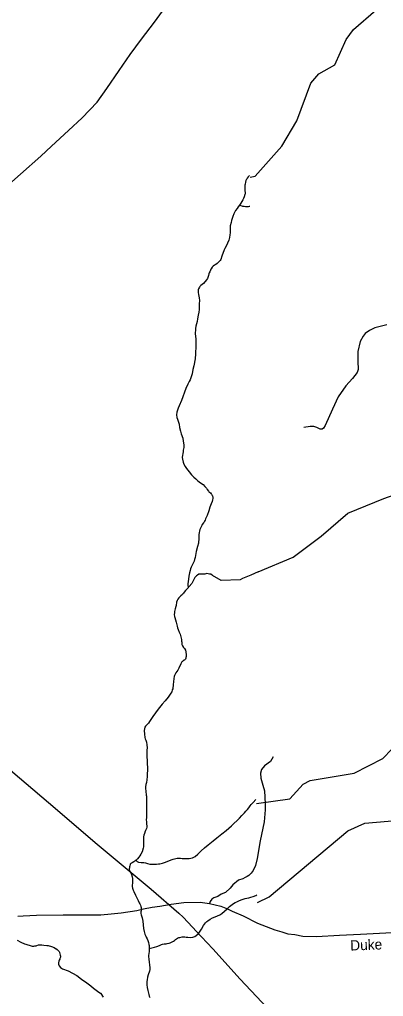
# Model space of a CAD drawing. Extents: x 2220236 to 2384410, y 720751 to 894131.
# Drawn here: x 2293450 to 2296820, y 842586 to 851639 of the extents above; entities that cross this region are included whole.
import ezdxf

# ---------------------------------------------------------------- set-up
doc = ezdxf.new("R2010")
doc.units = 0
for name, color, linetype in [('Exist Hydrographic Creek Single Shore', 7, 'Continuous'), ('Exist Hydrographic Misc Water Feature', 7, 'Continuous'), ('Exist Road Non-System Type 51', 7, 'Continuous'), ('Exist Road Secondary Type 51 Attributed', 7, 'Continuous'), ('Exist Road Secondary Type 51 Label', 7, 'Continuous'), ('Exist Utilities Electrical Transmission Line', 7, 'Continuous')]:
    doc.layers.add(name, color=color, linetype=linetype)

msp = doc.modelspace()

# ---------------------------------------------------------------- linework, layer by layer
at = {"layer": 'Exist Hydrographic Creek Single Shore'}
for points in [[(2295586.5, 850176.6), (2295631.6, 850188.2), (2295878.7, 850464.2), (2296017.7, 850699.6), (2296146.7, 851049.5), (2296220.7, 851134.6), (2296369.6, 851219.5), (2296475.6, 851453.5), (2296541.6, 851544.8), (2296747.7, 851724)], [(2295580, 850192.3), (2295569.7, 850185), (2295566, 850181.1), (2295557.9, 850169.8), (2295553.4, 850160.7), (2295549.6, 850152.6), (2295546.9, 850146.1), (2295542.3, 850130.8), (2295538, 850114.5), (2295536.2, 850103), (2295535.3, 850093.2), (2295534.9, 850072.5), (2295536.2, 850058.7), (2295537.3, 850049.5), (2295538.5, 850043), (2295538.7, 850034.8), (2295537.8, 850024.3), (2295536.7, 850016.8), (2295530.7, 849996.5), (2295523.1, 849980.3), (2295516.3, 849968), (2295499.3, 849938.2), (2295487.7, 849918.7)], [(2295487.7, 849918.7), (2295487.7, 849917.7), (2295475.6, 849901.6), (2295463.8, 849888.1), (2295450.3, 849870.3), (2295440.1, 849851.5), (2295433.9, 849836.9), (2295424.5, 849814.1), (2295412.9, 849776), (2295409.2, 849757), (2295401.4, 849725.4), (2295399.4, 849708), (2295399.8, 849697.5), (2295400.5, 849681.1), (2295400.1, 849663.1), (2295398, 849643.4), (2295394.5, 849617.3), (2295386.8, 849593.5), (2295376.8, 849567.5), (2295363.1, 849539.2), (2295349.5, 849517.2), (2295343.3, 849505.2), (2295324, 849444.9), (2295313.6, 849416.3), (2295306.5, 849406.6), (2295300.5, 849398.5), (2295289.7, 849385.6), (2295280.7, 849378.6), (2295268.7, 849369.6), (2295256.7, 849361.7), (2295244.1, 849353.1), (2295234, 849342.5), (2295225.2, 849329.5), (2295221.2, 849324), (2295217.4, 849315.9), (2295210.5, 849301.3), (2295206.4, 849292.2), (2295203.6, 849283.4), (2295199.7, 849267.7), (2295197.8, 849257.3), (2295194.3, 849248.2), (2295189.9, 849239.4), (2295182.1, 849227.1), (2295152.5, 849193.3), (2295128.8, 849172.5), (2295120.8, 849164.4), (2295116.7, 849157.3), (2295106.9, 849142.7), (2295105.1, 849136.9), (2295104.8, 849123.8), (2295105.2, 849110.6), (2295108.4, 849091.9), (2295113.7, 849059), (2295116.1, 849034.3), (2295114.2, 849004.8), (2295114.4, 848970.4), (2295112.7, 848950.7), (2295109, 848926.9), (2295103.4, 848898.5), (2295097.5, 848866.4), (2295093.7, 848840.3), (2295089.6, 848818.4), (2295083.9, 848796.2), (2295080.2, 848775.9), (2295078.1, 848770.1), (2295078.5, 848756.3), (2295076.5, 848738.3), (2295076.9, 848725.8), (2295079.1, 848704.5), (2295081.1, 848676.5), (2295083.8, 848614.2), (2295078.3, 848540.5), (2295074.7, 848494), (2295063.5, 848430.3), (2295055.6, 848396), (2295047.9, 848355.8), (2295030.7, 848299.8), (2295020.8, 848283.6), (2295006.9, 848259.2), (2294989.3, 848220.9), (2294948.6, 848108.6), (2294926.9, 848059.2), (2294919, 848038), (2294912.7, 848020.1), (2294907.7, 848000.6), (2294903.5, 847974.4), (2294907, 847950.4), (2294911.9, 847936.5), (2294920.1, 847918.3), (2294926.7, 847888.6), (2294932.6, 847859), (2294939.1, 847822.8), (2294945.2, 847800.4), (2294961.7, 847759), (2294965.7, 847732.7), (2294968, 847717.2), (2294970.2, 847694.9)], [(2294970.2, 847694.9), (2294970, 847671.3), (2294966.6, 847646.7), (2294964.4, 847634.3), (2294961, 847614.7), (2294959.1, 847601), (2294957, 847579.7), (2294959.3, 847563.3), (2294963.6, 847536.9), (2294971.1, 847517.1), (2294984.1, 847497.2), (2294996.5, 847477.9), (2295019.5, 847447.2), (2295042.5, 847419.5), (2295064.7, 847397.7), (2295081.1, 847382), (2295096.9, 847368.5), (2295113.3, 847354.1), (2295133.4, 847340.6), (2295149.2, 847328.7), (2295165.9, 847311.3), (2295179.7, 847294.7), (2295188, 847283), (2295200.1, 847267), (2295203.9, 847263), (2295210.1, 847258.6), (2295218.1, 847251.2), (2295224.2, 847242.9), (2295226.4, 847239.6), (2295230.2, 847233.6), (2295232.1, 847229.6), (2295236.2, 847221.3), (2295238.4, 847215.4), (2295238.9, 847208.1), (2295238.7, 847199), (2295236.5, 847187.5), (2295232.6, 847172.9), (2295223.9, 847150.1), (2295213.4, 847119.1), (2295201.6, 847086.6), (2295186.2, 847042.6), (2295172.5, 847011.1), (2295167.3, 846998.7), (2295163.8, 846990.6), (2295158.7, 846980.9), (2295154.7, 846974.4), (2295142.2, 846958.3), (2295137.8, 846950.2), (2295130.9, 846938.2), (2295125.1, 846925.8), (2295119.3, 846912.2), (2295115.3, 846896.5), (2295113.4, 846884.4), (2295111.4, 846863.8), (2295110.7, 846848.4), (2295110, 846827.7), (2295108.2, 846791.7), (2295108.1, 846787.8), (2295098.6, 846754.2), (2295086.9, 846710.1), (2295075.5, 846654), (2295071.5, 846636), (2295067.9, 846619.7), (2295062.1, 846605.7), (2295052.2, 846587.9), (2295046.3, 846575.9), (2295040.2, 846565.2), (2295034.3, 846549.9), (2295030.7, 846533.5), (2295024.7, 846510.7), (2295018.1, 846479.7), (2295014.6, 846451.9), (2295009.8, 846409.3), (2295009.8, 846396.9), (2295010, 846374.9), (2295010, 846371.6)], [(2295661, 846519.9), (2295983.2, 846655.4), (2296241.7, 846852.5), (2296489.8, 847062.8), (2296821.8, 847201.1), (2297119.7, 847305.3), (2297217.7, 847512.7)], [(2295661, 846519.9), (2295592.2, 846488.7), (2295513.3, 846458), (2295493, 846445.3), (2295316.7, 846439.8), (2295236.3, 846485.5), (2295220.3, 846497.6), (2295210.1, 846497.8), (2295185.6, 846504.3), (2295165.6, 846499.8), (2295109, 846498.1), (2295097, 846490.2), (2295089, 846483.8), (2295081, 846477.4), (2295073.3, 846467.7), (2295067.5, 846457.3), (2295043.9, 846411.9), (2295022.1, 846385.1), (2295016, 846377.1), (2295010, 846371.6)], [(2295010, 846371.6), (2295000.2, 846361), (2294985.8, 846346.5), (2294975.1, 846333.6), (2294968.3, 846322.3), (2294963.5, 846315.8), (2294958.8, 846310.4), (2294942.8, 846298.2), (2294934.8, 846290.2), (2294925.1, 846280.6), (2294914.9, 846266), (2294910.2, 846256.3), (2294904.9, 846241), (2294900, 846209.9), (2294897.8, 846198.5), (2294892.1, 846176.3), (2294886.3, 846151.8), (2294884.2, 846142), (2294882.8, 846125.6), (2294884.4, 846107.6), (2294888.8, 846096), (2294894.9, 846076.2), (2294900.7, 846055.7), (2294907.1, 846030), (2294909.8, 846016.2), (2294913.7, 846002), (2294920, 845986.5), (2294929.6, 845962.3), (2294936.5, 845944.1), (2294946.2, 845906.2), (2294948.6, 845894.7), (2294950.5, 845878.2), (2294951.6, 845868.4), (2294954.2, 845848.6), (2294959.1, 845834.8), (2294969.3, 845818.8), (2294977.3, 845808.8), (2294985.2, 845794.9), (2294989.5, 845780.7), (2294991.3, 845772.4), (2294993.9, 845757), (2294993.7, 845745.5), (2294992.1, 845734.7), (2294990.4, 845728.2), (2294988.6, 845720), (2294986.1, 845712.9), (2294982.4, 845707), (2294978.4, 845703.2), (2294974.4, 845700.6), (2294966.4, 845696.9), (2294959.1, 845691.1), (2294954.1, 845686.3), (2294948.7, 845679.2), (2294942.6, 845668.5), (2294925.6, 845627.9), (2294915.1, 845610), (2294905.3, 845596.5), (2294897.5, 845585.1), (2294891.4, 845572.8), (2294885.9, 845561.4), (2294881.7, 845550), (2294878.1, 845533.7), (2294874.2, 845502), (2294872.3, 845475.8), (2294868.9, 845437.2), (2294864.7, 845425.8), (2294859.1, 845409.5), (2294851, 845395.9), (2294827.2, 845359.3), (2294798, 845324.8), (2294772.1, 845294.9), (2294732.4, 845246.5), (2294683.1, 845179.6), (2294653.3, 845133.3), (2294643.2, 845118.1), (2294637.8, 845111.7), (2294631.7, 845105.2), (2294625.7, 845099.5), (2294616, 845091.5), (2294609.9, 845081.1), (2294606, 845067.1), (2294604.3, 845049.1), (2294606.6, 845015.6), (2294610.9, 844985), (2294613.9, 844971.8), (2294618.6, 844961.2), (2294625.4, 844943.7), (2294628.9, 844919), (2294631.8, 844889.4), (2294630.1, 844867.5), (2294628.2, 844841.3), (2294628.2, 844825.5), (2294631, 844755), (2294633.4, 844693.6), (2294634, 844677.2), (2294631.9, 844654.9), (2294630.6, 844640.2)], [(2295644.8, 844373.4), (2295951.8, 844418.5), (2296075.8, 844551.6), (2296141.8, 844587.1), (2296548.9, 844656.3), (2296814.8, 844791.9), (2296896.9, 844877.3), (2297053.7, 844952.7), (2297493.8, 845082.3), (2297667.9, 845168.2), (2297865.7, 845406), (2298014.8, 845481)], [(2295654, 843457.9), (2295761.9, 843508.2), (2296488.8, 844122.1), (2296645.9, 844190.9), (2297186.8, 844239.3), (2297410.7, 844324), (2297625.8, 844460.8), (2297707.8, 844552.8), (2297965.8, 844638.8), (2298221.9, 844816.7), (2298370.8, 844858.9)], [(2294630.6, 844640.2), (2294630.3, 844623.1), (2294627.3, 844593.7), (2294625.2, 844567.5), (2294620.9, 844549.5), (2294615.2, 844529), (2294615.5, 844513.6), (2294619.6, 844487.2), (2294623.7, 844451.1), (2294625.8, 844441.2), (2294626.2, 844395.3), (2294626.9, 844332.9), (2294627, 844307.3), (2294625.5, 844282.8), (2294625.4, 844261.5), (2294624.7, 844243.4), (2294623.6, 844223.1), (2294624.2, 844205.1), (2294625.4, 844182.1), (2294628.3, 844165.6), (2294628.7, 844154.8), (2294624.5, 844141.1), (2294620.7, 844131.3), (2294616.6, 844123.2), (2294610.7, 844109.3), (2294609, 844105.3), (2294607.2, 844097.2), (2294601.2, 844079.3), (2294599, 844065.2), (2294597.7, 844050.5), (2294596.7, 844031.8), (2294597.8, 844007.2), (2294597.9, 843983.2), (2294596.7, 843971.1), (2294594.2, 843958.7), (2294584.6, 843927.1), (2294572.7, 843904.4), (2294562.9, 843888.9), (2294554.1, 843876.9), (2294541, 843861.4), (2294534.6, 843856), (2294529.3, 843850.2), (2294528.3, 843849.6)], [(2294528.3, 843849.6), (2294535.9, 843840.2), (2294538.8, 843836.9), (2294545.6, 843832.8), (2294551.5, 843830.1), (2294577.6, 843826.2), (2294589.8, 843827), (2294601.6, 843825.7), (2294615.6, 843823.1), (2294635.5, 843816.8), (2294655.4, 843813.1), (2294671.4, 843811.2), (2294695.4, 843811.6), (2294717.4, 843811.8), (2294735.5, 843814.1), (2294750.2, 843815.4), (2294773.6, 843820.5), (2294801.4, 843830.8), (2294855, 843851), (2294872.8, 843857.2), (2294897.2, 843863.9), (2294911, 843866.2), (2294925.1, 843866.6), (2294940.9, 843866.2), (2294956.6, 843865.3), (2294967.8, 843865.7), (2294985.1, 843864.7), (2295003.8, 843863.3), (2295020.5, 843864.6), (2295036.7, 843866.9), (2295050.8, 843870.5), (2295074.7, 843883.1), (2295102.4, 843905.5), (2295132.2, 843933.8), (2295162, 843961.7), (2295195.7, 843990.5), (2295243.3, 844026.6), (2295277.1, 844057), (2295322.8, 844093.8), (2295362.1, 844124.2), (2295413.9, 844168), (2295485.5, 844238.7), (2295509, 844262.8), (2295521, 844275), (2295532.8, 844287.9), (2295546.2, 844301.4), (2295560.6, 844317.5), (2295572.1, 844333.6), (2295585.3, 844353), (2295594.1, 844363.7), (2295611.9, 844384.6), (2295638.3, 844411)], [(2294528.3, 843849.6), (2294516.9, 843838.3), (2294509.5, 843831.9), (2294493.6, 843824), (2294485.7, 843819.9), (2294481.3, 843816.7), (2294477, 843813.6), (2294475, 843810.3), (2294473.3, 843808.1), (2294469.8, 843797.3), (2294467.9, 843787.5), (2294466.7, 843777), (2294465.9, 843769.5), (2294466.1, 843761.3), (2294468.5, 843751.4), (2294476.4, 843737.5), (2294486.8, 843715.9), (2294492.9, 843693.5), (2294495.6, 843680.3), (2294497.2, 843663.9), (2294497.1, 843645.9), (2294495.5, 843632.1), (2294493.6, 843619), (2294493.6, 843604.3), (2294494.7, 843590.2), (2294501.8, 843572), (2294508.1, 843558.1), (2294524.4, 843523.9), (2294548.3, 843473.6), (2294558.8, 843454.4), (2294563.1, 843444.4), (2294568.5, 843432.2), (2294573.4, 843419), (2294575.2, 843410.7), (2294576.3, 843399.9), (2294575.6, 843380.2), (2294573.7, 843368.8), (2294574, 843353.3), (2294575.7, 843340.8), (2294584.1, 843314.4), (2294592.2, 843282.5), (2294599, 843215.1), (2294603.1, 843187.1), (2294611.4, 843162.3), (2294618.6, 843144.8), (2294624, 843134.9), (2294631.8, 843119.3), (2294638.1, 843105), (2294642.1, 843095.1), (2294644.2, 843085.2), (2294648.1, 843067.1), (2294649.3, 843058.9), (2294650.6, 843043.4), (2294650.6, 843029.3)], [(2294650.6, 843029.3), (2294698.4, 843041.5), (2294722.2, 843048.5), (2294746.3, 843057.9), (2294764.2, 843066.3), (2294775.1, 843070.4), (2294788.3, 843072.4), (2294806.4, 843074.7), (2294817.9, 843076.7), (2294835.7, 843080.6), (2294845.6, 843082.7), (2294851.9, 843085.2), (2294864.1, 843091.5), (2294874.1, 843096.9), (2294884.8, 843105.8), (2294893.8, 843113.8), (2294903.7, 843119.2), (2294913.4, 843125.6), (2294926.3, 843131.2), (2294935.5, 843133.3), (2294955.6, 843137.8), (2294968.7, 843139.2), (2294979.6, 843138.3), (2294991.7, 843136.4), (2295009.6, 843134.4), (2295031.6, 843133), (2295055.6, 843135.1), (2295065.2, 843138.2), (2295073.5, 843142.9), (2295086.1, 843151.5), (2295103.5, 843166.9), (2295115.6, 843180.4), (2295134.9, 843209.5), (2295152.6, 843242), (2295172.1, 843267.8), (2295183.9, 843280), (2295193.9, 843288), (2295213.9, 843302.3), (2295237.7, 843315), (2295261.9, 843325), (2295283.4, 843332.7), (2295303.9, 843342.1), (2295323.2, 843355.8), (2295348.9, 843377.3), (2295371, 843397.5), (2295392.7, 843418.3), (2295405.7, 843429.6), (2295430.7, 843446.1), (2295446.3, 843456.6), (2295460.6, 843463.5), (2295480.4, 843472.3), (2295502.9, 843480.7), (2295522.1, 843486.8), (2295538.6, 843492.4), (2295554, 843495.4), (2295572.2, 843499.9), (2295592.3, 843504.4), (2295613.8, 843512.2), (2295637.9, 843522.1), (2295647.2, 843526.2)], [(2293428.6, 843108.2), (2293462.9, 843088.4), (2293496.7, 843074.6), (2293506.8, 843071.1), (2293516.6, 843067), (2293547.2, 843057.2), (2293557, 843053.7), (2293567.1, 843052.8), (2293583.5, 843052.5), (2293593.1, 843053.9), (2293602.9, 843056), (2293608.9, 843058.5), (2293626.7, 843063.7), (2293636.9, 843065.2), (2293656.9, 843064.1), (2293674.9, 843062.1), (2293703, 843058.9), (2293714.8, 843057), (2293747.1, 843049.1), (2293770.9, 843039.4), (2293783.1, 843031), (2293787, 843029.2), (2293797.1, 843021.8), (2293805.5, 843015.7), (2293811.2, 843010), (2293815.4, 843003.4), (2293819.2, 842997.4), (2293821.4, 842993.4), (2293827.4, 842967.7), (2293828.5, 842957.9), (2293827.7, 842949.7), (2293823.8, 842937.6), (2293822.1, 842931.8), (2293818.3, 842921.3), (2293814.1, 842911.6), (2293812.4, 842907.4), (2293809.9, 842900.2), (2293810.4, 842892), (2293812.2, 842883.7), (2293818.2, 842870.5), (2293828.7, 842855.5), (2293846.8, 842842.7), (2293899.8, 842821.9), (2293979.3, 842779.3), (2294024.5, 842747.2), (2294074, 842711.7), (2294110.2, 842684), (2294136.3, 842662.2), (2294184.4, 842626.7), (2294198.6, 842615), (2294210.8, 842600.6), (2294212.7, 842597.3), (2294223.1, 842579)], [(2294650.6, 843029.3), (2294650.1, 843018.9), (2294648.8, 843004.8), (2294646, 842981.9), (2294645.4, 842967.1), (2294645.5, 842957.3), (2294647.6, 842931), (2294651, 842903.1), (2294653.8, 842880), (2294656.4, 842851.5), (2294656.4, 842835.1), (2294654.4, 842818.7), (2294642.3, 842786.8), (2294634.9, 842763.3), (2294631.2, 842741.1), (2294629.5, 842724.8), (2294629.6, 842712.6), (2294630.2, 842693.6), (2294633, 842668.9), (2294638.3, 842640.9), (2294646.7, 842604.7), (2294650.7, 842589.2), (2294655, 842575)]]:
    msp.add_lwpolyline(points, dxfattribs=at)
at = {"layer": 'Exist Hydrographic Misc Water Feature'}
msp.add_lwpolyline([(2295487.7, 849918.7), (2295507.9, 849912.4), (2295513.8, 849910.6), (2295519, 849908.9), (2295531.1, 849908), (2295543.2, 849906.7), (2295557.6, 849906.4), (2295570.8, 849907.2), (2295578, 849908.6), (2295582.6, 849909.2)], dxfattribs=at)
at = {"layer": 'Exist Road Non-System Type 51'}
for points in [[(2296851.6, 848808.8), (2296740.4, 848782.2), (2296690.6, 848757.3), (2296650.8, 848729.1), (2296630.8, 848705.8), (2296604.3, 848656), (2296583.5, 848561.3), (2296583.5, 848471.6), (2296585.2, 848395.2), (2296575.2, 848368.7), (2296532.1, 848312.2), (2296470.7, 848244.1), (2296401, 848142.8), (2296347, 848028.2), (2296280.6, 847875.4), (2296265.7, 847852.2), (2296250.8, 847843.9), (2296234.2, 847843.9), (2296202.6, 847857.1), (2296176.1, 847867.1), (2296139.6, 847867.1), (2296083.1, 847857.1)], [(2295798.7, 844806.9), (2295773.8, 844762.1), (2295717.4, 844722.2), (2295690.8, 844689), (2295680.8, 844655.8), (2295685.8, 844607.6), (2295702.4, 844542.9), (2295717.4, 844491.4), (2295724, 844371.8), (2295724.8, 844313.7), (2295714.9, 844204.1), (2295677.8, 844028.4), (2295650.1, 843865.3), (2295633.5, 843800.5), (2295613.6, 843754), (2295595.4, 843727.4), (2295573.8, 843705.8), (2295557.2, 843697.5), (2295538.9, 843687.6), (2295518.2, 843677), (2295478.6, 843662.6), (2295424.9, 843620.2), (2295401.3, 843589.9), (2295355.6, 843549.4), (2295317.7, 843533), (2295285.9, 843512.9), (2295248.2, 843498.4), (2295230.2, 843486.2), (2295216.3, 843466.1), (2295208.5, 843446.1)]]:
    msp.add_lwpolyline(points, dxfattribs=at)
at = {"layer": 'Exist Road Secondary Type 51 Attributed'}
for points in [[(2293269.6, 850039.2), (2293646.2, 850372.7), (2293745.3, 850465.4), (2293903.9, 850608.9), (2294030.2, 850726.8), (2294169.7, 850873.8), (2294256.8, 850998.3), (2294371.3, 851165.2), (2294475, 851314.1), (2294579.7, 851456.9), (2294700.1, 851613.9), (2294911.6, 851910.1)], [(2293432.8, 843330.5), (2293484.2, 843333.8), (2293607, 843338.8), (2293854.3, 843342.1), (2294201.2, 843342.1), (2294297.5, 843350.4), (2294392.1, 843360.4), (2294535.6, 843383.6), (2294598.7, 843396.9), (2294676.7, 843411.9), (2294748.1, 843423.5), (2294854.3, 843441.8), (2294972.1, 843455.1), (2295123.2, 843458.4), (2295208.5, 843446.1), (2295313.2, 843423.5), (2295376.3, 843398.6), (2295419.4, 843377), (2295520.7, 843332.2), (2295652.2, 843264.3), (2295814.5, 843202.2), (2295878.4, 843184.4), (2295933.4, 843166.7), (2295998.1, 843159.6), (2296074.4, 843143.6), (2296198.5, 843141.8), (2296413.1, 843152.5), (2296607.3, 843163.1), (2296960.2, 843182.7)]]:
    msp.add_lwpolyline(points, dxfattribs=at)
at = {"layer": 'Exist Utilities Electrical Transmission Line'}
msp.add_lwpolyline([(2293095.7, 844911.6), (2293718.6, 844381.8), (2294167.9, 843998.2), (2294667.6, 843578.9), (2294923.6, 843357.4), (2294964, 843319.8), (2295135.5, 843137.5), (2295238.6, 843026.6), (2295493.1, 842747.1), (2297095.4, 841043.9)], dxfattribs=at)

# ---------------------------------------------------------------- texts
at = {"layer": 'Exist Road Secondary Type 51 Label'}
msp.add_text('Duke', height=95, rotation=2.24689, dxfattribs=at).set_placement((2296513.7, 843010.7))

doc.saveas('drawing.dxf')
